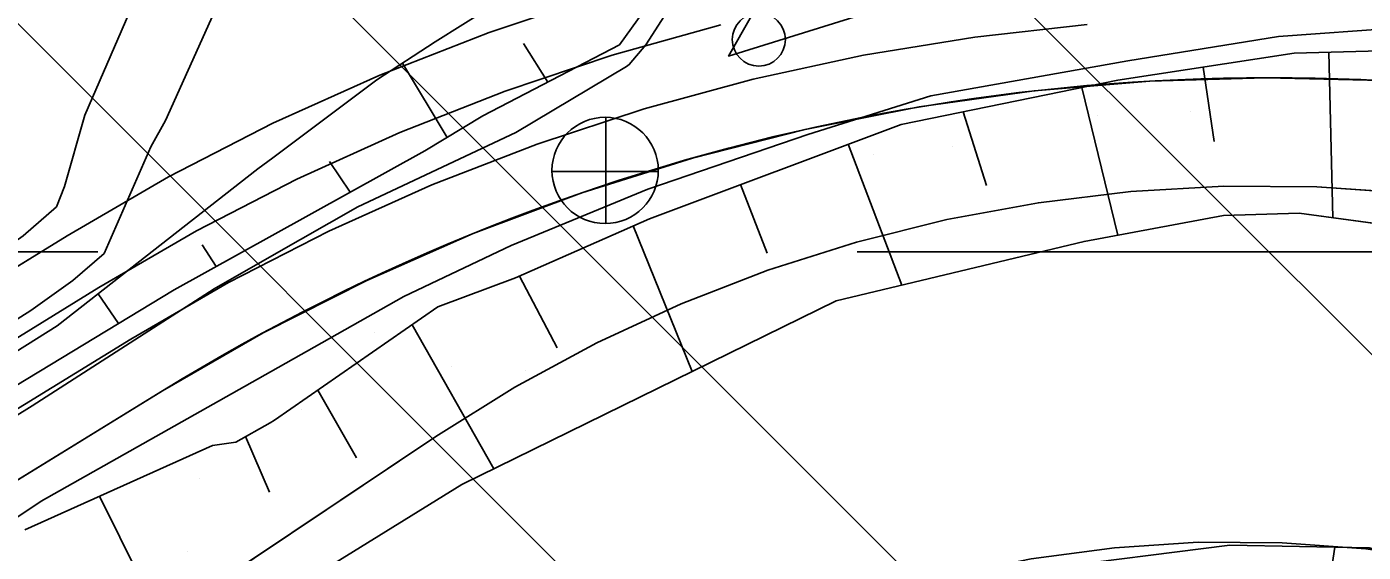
# Model space of a CAD drawing. Extents: x 417995 to 421451, y 4454518 to 4458015.
# Drawn here: x 420777.8 to 420865.8, y 4457037.1 to 4457071.7 of the extents above; entities that cross this region are included whole.
import ezdxf

# ---------------------------------------------------------------- set-up
doc = ezdxf.new("R2010")
doc.units = 0
for name, color, linetype in [('ADAKENARI', 7, 'Continuous'), ('Default', 7, 'Continuous'), ('Hid_Dere_Sulu_Yat_Gen', 7, 'Continuous'), ('KALDIRIM', 7, 'Continuous'), ('PL_AYA_PARK_DINLENME', 7, 'Continuous'), ('PL_KON_MEV_250', 7, 'Continuous'), ('PL_TA_K_DERE', 7, 'Continuous'), ('S_Elektrik_Diregi', 7, 'Continuous'), ('S_Rogar_Kapagi', 7, 'Continuous'), ('Sev_Sevalti', 7, 'Continuous'), ('Sev_Sevustu', 7, 'Continuous'), ('Sev_Tarama', 7, 'Continuous'), ('SN_TR_SIVILASMA', 7, 'Continuous'), ('SN_TR_TASKIN', 7, 'Continuous'), ('TR_ORTAYOGUNKONUT', 7, 'Continuous'), ('TR_PARKALANI', 7, 'Continuous'), ('Yol_Sose', 7, 'Continuous')]:
    doc.layers.add(name, color=color, linetype=linetype)

# ---------------------------------------------------------------- blocks, each defined once
blk = doc.blocks.new('POINT_DISPLAY')
at = {"layer": 'Default'}
blk.add_line((0, 0), (0, 0), dxfattribs=at)

msp = doc.modelspace()

# ---------------------------------------------------------------- linework, layer by layer
at = {"layer": 'ADAKENARI'}
for p, q in [((420815.525, 4457073.799), (420808.198, 4457071.359)), ((420808.198, 4457071.359), (420801.005, 4457068.547)), ((420801.005, 4457068.547), (420793.964, 4457065.371)), ((420793.964, 4457065.371), (420787.095, 4457061.84)), ((420787.095, 4457061.84), (420780.416, 4457057.963)), ((420844.378, 4457060.14), (420850.462, 4457060.87)), ((420850.462, 4457060.87), (420856.581, 4457061.218)), ((420856.581, 4457061.218), (420862.709, 4457061.182)), ((420862.709, 4457061.182), (420868.823, 4457060.762)), ((420838.35, 4457059.03), (420844.378, 4457060.14)), ((420832.405, 4457057.544), (420838.35, 4457059.03)), ((420751.393, 4457040.11), (420780.416, 4457057.963)), ((420826.564, 4457055.689), (420832.405, 4457057.544)), ((420820.851, 4457053.472), (420826.564, 4457055.689)), ((420815.288, 4457050.901), (420820.851, 4457053.472)), ((420809.896, 4457047.986), (420815.288, 4457050.901)), ((420553.137, 4456904.063), (420786.703, 4457047.742)), ((420804.698, 4457044.74), (420809.896, 4457047.986)), ((420630.947, 4456928.498), (420804.698, 4457044.74)), ((420854.895, 4457037.77), (420849.378, 4457037.415)), ((420860.423, 4457037.743), (420854.895, 4457037.77)), ((420865.936, 4457037.334), (420860.423, 4457037.743)), ((420849.378, 4457037.415), (420843.9, 4457036.678))]:
    msp.add_line(p, q, dxfattribs=at)
msp.add_arc((420859.616, 4456929.214), 139.159, 81.91737, 121.59781, dxfattribs=at)
at = {"layer": 'Hid_Dere_Sulu_Yat_Gen'}
for points in [[(421071.863, 4456937.091), (421055.545, 4456950.026), (421044.592, 4456956.151), (421008.21, 4456981.731), (420990.856, 4456991.151), (420985.263, 4456996.498), (420974.642, 4457005.142), (420954.832, 4457019.58), (420940.972, 4457028.27), (420928.33, 4457035.341), (420909.677, 4457045.317), (420893.853, 4457052.652), (420880.074, 4457056.94), (420871.403, 4457058.105), (420861.537, 4457059.451), (420856.559, 4457059.291), (420847.386, 4457057.587), (420831.066, 4457053.669), (420806.416, 4457041.582), (420798.068, 4457036.423), (420793.659, 4457034.111)], [(421057.443, 4456918.03), (421017.725, 4456948.463), (420979.988, 4456979.108), (420945.488, 4457006.834), (420930.592, 4457014.208), (420893.007, 4457029.94), (420866.153, 4457037.413), (420856.987, 4457037.586), (420844.491, 4457036.005), (420820.96, 4457029.35), (420800.441, 4457019.167)]]:
    msp.add_lwpolyline(points, dxfattribs=at)
at = {"layer": 'KALDIRIM'}
for p, q in [((420823.462, 4457071.862), (420816.301, 4457069.853)), ((420847.577, 4457071.866), (420840.19, 4457071.049)), ((420840.19, 4457071.049), (420832.856, 4457069.849)), ((420816.301, 4457069.853), (420809.251, 4457067.485)), ((420832.856, 4457069.849), (420825.593, 4457068.271)), ((420825.593, 4457068.271), (420818.422, 4457066.318)), ((420809.251, 4457067.485), (420802.329, 4457064.764)), ((420818.422, 4457066.318), (420811.362, 4457063.995)), ((420802.329, 4457064.764), (420795.554, 4457061.697)), ((420811.362, 4457063.995), (420804.432, 4457061.309)), ((420795.554, 4457061.697), (420788.943, 4457058.291)), ((420804.432, 4457061.309), (420797.651, 4457058.267)), ((420788.943, 4457058.291), (420782.512, 4457054.556)), ((420797.651, 4457058.267), (420791.037, 4457054.877)), ((420689.858, 4456997.56), (420782.512, 4457054.556)), ((420791.037, 4457054.877), (420784.607, 4457051.149)), ((420692.019, 4456994.193), (420784.608, 4457051.149))]:
    msp.add_line(p, q, dxfattribs=at)
at = {"layer": 'PL_AYA_PARK_DINLENME'}
for points in [[(421082.787, 4456944.58), (420938.495, 4457043.858), (420932.079, 4457048.018), (420925.443, 4457051.819), (420918.609, 4457055.25), (420911.596, 4457058.3), (420904.427, 4457060.96), (420897.122, 4457063.223), (420889.705, 4457065.081), (420882.196, 4457066.529), (420874.619, 4457067.562), (420866.997, 4457068.177), (420859.352, 4457068.372), (420851.708, 4457068.148), (420844.088, 4457067.504), (420836.515, 4457066.442), (420829.012, 4457064.966), (420821.601, 4457063.08), (420814.305, 4457060.789), (420807.146, 4457058.102), (420800.145, 4457055.025), (420793.324, 4457051.568), (420786.703, 4457047.742), (420553.137, 4456904.063)], [(420630.947, 4456928.498), (420804.698, 4457044.74), (420809.896, 4457047.986), (420815.288, 4457050.901), (420820.851, 4457053.472), (420826.564, 4457055.689), (420832.405, 4457057.544), (420838.35, 4457059.03), (420844.378, 4457060.14), (420850.462, 4457060.87), (420856.581, 4457061.218), (420862.709, 4457061.182), (420868.823, 4457060.762), (420874.899, 4457059.959), (420880.912, 4457058.778), (420886.84, 4457057.222), (420892.659, 4457055.298), (420898.345, 4457053.013), (420903.878, 4457050.377), (420909.234, 4457047.399), (420914.393, 4457044.091), (421171.908, 4456867.366), (421285.401, 4456820.566)], [(420739.37, 4456975.788), (420813.262, 4457024.586), (420817.978, 4457027.47), (420822.882, 4457030.022), (420827.951, 4457032.228), (420833.16, 4457034.079), (420838.485, 4457035.565), (420843.9, 4457036.678), (420849.378, 4457037.415), (420854.895, 4457037.77), (420860.423, 4457037.743), (420865.936, 4457037.334), (420871.408, 4457036.545), (420876.811, 4457035.378), (420882.122, 4457033.841), (420887.313, 4457031.94), (420892.36, 4457029.685), (420897.239, 4457027.085), (420901.926, 4457024.155), (420956.051, 4456987.652), (420971.351, 4456982.356), (421020.784, 4456946.458), (421144.367, 4456851.123)]]:
    msp.add_lwpolyline(points, dxfattribs=at)
at = {"layer": 'PL_KON_MEV_250'}
msp.add_lwpolyline([(420751.393, 4457040.11), (420780.416, 4457057.963), (420787.095, 4457061.84), (420793.964, 4457065.371), (420801.005, 4457068.547), (420808.198, 4457071.359), (420815.525, 4457073.799), (420822.968, 4457075.863), (420830.506, 4457077.543), (420838.121, 4457078.836), (420845.791, 4457079.739), (420853.498, 4457080.249), (420865.596, 4457080.429)], dxfattribs=at)
at = {"layer": 'PL_TA_K_DERE'}
for points in [[(421285.401, 4456820.566), (421171.908, 4456867.366), (420914.393, 4457044.091), (420909.234, 4457047.399), (420903.878, 4457050.377), (420898.345, 4457053.013), (420892.659, 4457055.298), (420886.84, 4457057.222), (420880.912, 4457058.778), (420874.899, 4457059.959), (420868.823, 4457060.762), (420862.709, 4457061.182), (420856.581, 4457061.218), (420850.462, 4457060.87), (420844.378, 4457060.14), (420838.35, 4457059.03), (420832.405, 4457057.544), (420826.564, 4457055.689), (420820.851, 4457053.472), (420815.288, 4457050.901), (420809.896, 4457047.986), (420804.698, 4457044.74), (420630.947, 4456928.498)], [(420739.37, 4456975.788), (420813.262, 4457024.586), (420817.978, 4457027.47), (420822.882, 4457030.022), (420827.951, 4457032.228), (420833.16, 4457034.079), (420838.485, 4457035.565), (420843.9, 4457036.678), (420849.378, 4457037.415), (420854.895, 4457037.77), (420860.423, 4457037.743), (420865.936, 4457037.334), (420871.408, 4457036.545), (420876.811, 4457035.378), (420882.122, 4457033.841), (420887.313, 4457031.94), (420892.36, 4457029.685), (420897.239, 4457027.085), (420901.926, 4457024.155), (420956.051, 4456987.652), (420971.351, 4456982.356), (421020.784, 4456946.458), (421144.367, 4456851.123)]]:
    msp.add_lwpolyline(points, dxfattribs=at)
at = {"layer": 'S_Elektrik_Diregi'}
msp.add_circle((420825.965, 4457070.885), 1.75, dxfattribs=at)
at = {"layer": 'S_Rogar_Kapagi'}
for p, q in [((420815.899, 4457058.736), (420815.899, 4457065.736)), ((420812.329, 4457062.201), (420819.329, 4457062.201))]:
    msp.add_line(p, q, dxfattribs=at)
msp.add_circle((420815.845, 4457062.265), 3.5, dxfattribs=at)
at = {"layer": 'Sev_Sevalti'}
for points in [[(420825.484, 4457082.627), (420816.994, 4457076.987), (420811.809, 4457074.056), (420808.293, 4457073.012), (420804.649, 4457070.738), (420800.811, 4457068.22), (420793.964, 4457063.098)], [(420793.964, 4457063.098), (420792.986, 4457062.367), (420779.763, 4457052.021), (420760.938, 4457040.194), (420743.852, 4457029.519), (420729.611, 4457020.692), (420713.582, 4457009.037)], [(421071.863, 4456937.091), (421055.545, 4456950.026), (421044.592, 4456956.151), (421008.21, 4456981.731), (420990.856, 4456991.151), (420985.263, 4456996.498), (420974.642, 4457005.142), (420954.832, 4457019.58), (420940.972, 4457028.27), (420928.33, 4457035.341), (420909.677, 4457045.317), (420893.853, 4457052.652), (420880.074, 4457056.94), (420861.537, 4457059.451), (420856.559, 4457059.291), (420847.386, 4457057.587), (420831.066, 4457053.669), (420806.416, 4457041.582), (420798.068, 4457036.423), (420793.659, 4457034.111)], [(420793.454, 4457014.56), (420800.441, 4457019.167), (420820.96, 4457029.35), (420844.491, 4457036.005), (420856.987, 4457037.586), (420866.153, 4457037.413), (420893.007, 4457029.94), (420930.592, 4457014.208), (420945.488, 4457006.834), (420979.988, 4456979.108), (421017.725, 4456948.463), (421057.443, 4456918.03)]]:
    msp.add_lwpolyline(points, dxfattribs=at)
at = {"layer": 'Sev_Sevustu'}
for points in [[(420793.91, 4457057.977), (420803.975, 4457063.553), (420807.782, 4457065.852), (420816.784, 4457070.532), (420825.484, 4457082.627)], [(421043.833, 4456971.847), (421028.779, 4456984.46), (421007.442, 4457000.532), (420983.611, 4457017.429), (420953.67, 4457041.114), (420935.828, 4457052.665), (420929.964, 4457056.034), (420921.572, 4457060.183), (420913.763, 4457063.426), (420903.369, 4457066.503), (420891.1, 4457069.316), (420885.446, 4457070.096), (420873.37, 4457070.313), (420861.221, 4457069.985), (420849.61, 4457068.206), (420835.334, 4457065.293), (420818.758, 4457059.081), (420809.951, 4457055.185), (420804.837, 4457053.288), (420794.065, 4457045.81), (420793.781, 4457045.648)], [(420713.497, 4457009.019), (420718.272, 4457010.073), (420746.252, 4457028.911), (420769.632, 4457043.601), (420787.458, 4457054.402), (420793.91, 4457057.977)], [(420777.635, 4457038.603), (420789.993, 4457044.144), (420791.528, 4457044.369), (420793.781, 4457045.648)]]:
    msp.add_lwpolyline(points, dxfattribs=at)
at = {"layer": 'Sev_Tarama'}
for p, q in [((420812.07, 4457068.081), (420810.463, 4457070.63)), ((420863.5, 4457070.047), (420863.761, 4457059.15)), ((420805.44, 4457064.438), (420802.491, 4457069.322)), ((420855.222, 4457069.066), (420855.953, 4457064.18)), ((420847.233, 4457067.721), (420849.598, 4457057.998)), ((420839.417, 4457066.126), (420840.962, 4457061.271)), ((420831.856, 4457063.989), (420835.373, 4457054.703)), ((420799.057, 4457060.828), (420797.695, 4457062.85)), ((420824.759, 4457061.33), (420826.525, 4457056.819)), ((420817.681, 4457058.605), (420821.57, 4457049.013)), ((420790.229, 4457055.938), (420789.318, 4457057.361)), ((420810.207, 4457055.299), (420812.679, 4457050.582)), ((420783.792, 4457052.181), (420782.464, 4457054.134)), ((420803.131, 4457052.104), (420808.515, 4457042.611)), ((420796.921, 4457047.793), (420799.475, 4457043.332)), ((420792.165, 4457044.731), (420793.733, 4457041.084)), ((420782.547, 4457040.805), (420785.236, 4457035.414)), ((420862.076, 4457025.288), (420863.886, 4457037.456))]:
    msp.add_line(p, q, dxfattribs=at)
at = {"layer": 'SN_TR_SIVILASMA'}
for p, q in [((421283.445, 4456633.004), (420168.354, 4457748.095)), ((421282.982, 4456588.566), (420148.398, 4457723.15)), ((421282.75, 4456566.347), (420138.42, 4457710.677))]:
    msp.add_line(p, q, dxfattribs=at)
at = {"layer": 'SN_TR_TASKIN'}
for p, q in [((420682.431, 4457056.904), (420782.431, 4457056.904)), ((420832.431, 4457056.904), (420932.431, 4457056.904))]:
    msp.add_line(p, q, dxfattribs=at)
at = {"layer": 'TR_ORTAYOGUNKONUT'}
msp.add_lwpolyline([(420751.393, 4457040.11), (420780.416, 4457057.963), (420787.095, 4457061.84), (420793.964, 4457065.371), (420801.005, 4457068.547), (420808.198, 4457071.359), (420815.525, 4457073.799), (420822.968, 4457075.863), (420830.506, 4457077.543), (420838.121, 4457078.836), (420845.791, 4457079.739), (420853.498, 4457080.249), (420865.596, 4457080.429)], dxfattribs=at)
at = {"layer": 'Yol_Sose'}
for points in [[(420794.524, 4457116.423), (420776.66, 4457124.033), (420775.531, 4457123.61), (420773.696, 4457121.718), (420763.891, 4457100.299), (420751.648, 4457075.052), (420748.387, 4457067.1), (420748.249, 4457065.075), (420750.224, 4457059.379), (420759.971, 4457047.056), (420772.733, 4457054.575), (420777.52, 4457057.96), (420779.712, 4457059.874), (420780.251, 4457061.209), (420781.576, 4457065.901), (420793.463, 4457093.285), (420794.3, 4457095.082)], [(420840.128, 4457074.838), (420823.975, 4457069.795), (420827.083, 4457075.287), (420832.135, 4457082.798), (420838.324, 4457094.663)], [(420829.806, 4457089.305), (420824.38, 4457079.667), (420818.518, 4457070.537), (420817.433, 4457069.24), (420817.256, 4457069.105), (420809.956, 4457064.755), (420799.558, 4457059.858)], [(420718.483, 4457007.717), (420716.334, 4457006.707), (420713.815, 4457006.743), (420712.591, 4457007.28), (420712.43, 4457007.501), (420712.635, 4457008.484), (420713.117, 4457009.654), (420727.951, 4457021.133), (420739.857, 4457028.74), (420759.056, 4457041.034), (420778.032, 4457053.03), (420780.798, 4457055.016), (420782.848, 4457056.794), (420785.93, 4457063.813), (420786.886, 4457065.551), (420794.159, 4457081.705)], [(421073.29, 4456951.944), (421028.43, 4456986.114), (421000.037, 4457007.172), (420981.338, 4457020.836), (420955.176, 4457041.376), (420940.538, 4457051.077), (420927.691, 4457058.537), (420921.752, 4457061.274), (420912.971, 4457064.302), (420905.88, 4457066.48), (420898.362, 4457068.609), (420891.144, 4457070.33), (420883.856, 4457071.313), (420875.381, 4457071.547), (420868.119, 4457071.665), (420860.175, 4457071.093), (420850.256, 4457069.482), (420837.296, 4457067.183)], [(420802.595, 4457053.962), (420809.646, 4457057.321), (420818.661, 4457061.024), (420829.196, 4457064.641), (420837.296, 4457067.183)], [(420793.896, 4457056.63), (420799.558, 4457059.858)], [(420718.483, 4457007.717), (420733.306, 4457017.191), (420754.497, 4457032.073), (420778.119, 4457046.757), (420790.099, 4457054.466), (420793.896, 4457056.63)], [(420802.595, 4457053.962), (420793.816, 4457049.008)], [(420793.816, 4457049.008), (420778.716, 4457040.486), (420762.119, 4457029.368), (420743.989, 4457016.166), (420727.238, 4457003.82), (420706.954, 4456989.226), (420680.431, 4456972.477), (420659.306, 4456958.414), (420639.695, 4456946.929), (420625.434, 4456938.514), (420603.137, 4456924.686), (420588.77, 4456916.519), (420578.734, 4456910.465)]]:
    msp.add_lwpolyline(points, dxfattribs=at)

# ---------------------------------------------------------------- block references
at = {"layer": 'TR_PARKALANI', "xscale": 0.1, "yscale": 0.10000000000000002}
for p in [(420848.285, 4457065.912), (420854.367, 4457066.139), (420833.513, 4457063.308), (420838.726, 4457063.82), (420818.741, 4457060.703), (420800.649, 4457051.6), (420805.709, 4457049.333), (420810.629, 4457049.118), (420795.857, 4457046.514), (420781.085, 4457043.909), (420789.159, 4457041.958), (420788.332, 4457037.165)]:
    msp.add_blockref('POINT_DISPLAY', p, dxfattribs=at)

doc.saveas('drawing.dxf')
